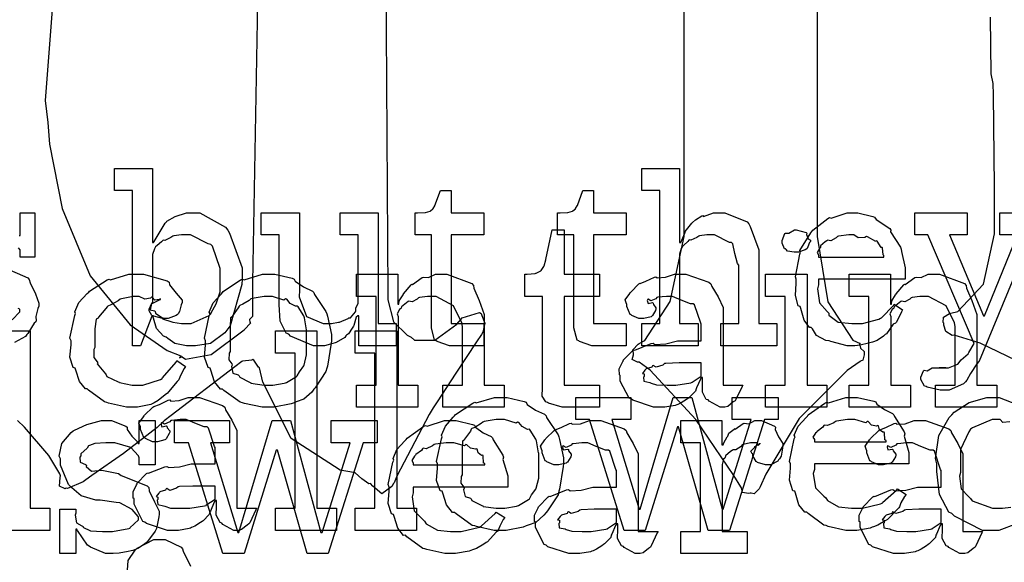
# Model space of a CAD drawing. Extents: x 0 to 8.5, y 0 to 11.
# Tile 373 of 379: x 6.167 to 6.784, y 9.238 to 9.578. Entities that reach past the tile are written whole.
import ezdxf

# ---------------------------------------------------------------- set-up
doc = ezdxf.new("R2010")
doc.units = 0
doc.layers.get('0').update_dxf_attribs({"linetype": 'CONTINUOUS'})

msp = doc.modelspace()

# ---------------------------------------------------------------- linework, layer by layer
at = {"color": 0}
for points in [[(6.18815, 9.59261), (6.18311, 9.52729), (6.18479, 9.51346), (6.18576, 9.49989), (6.19368, 9.45953), (6.21121, 9.41732), (6.23633, 9.38667), (6.25956, 9.37061), (6.26812, 9.36719), (6.26785, 9.36697), (6.26719, 9.36594), (6.26888, 9.36686), (6.26899, 9.36675), (6.271, 9.36513), (6.28717, 9.36817), (6.30772, 9.38357), (6.31196, 9.38803), (6.31164, 9.38813), (6.31131, 9.39025), (6.31326, 9.39219), (6.31326, 9.39279), (6.31326, 9.39789), (6.31326, 9.4094), (6.31326, 9.41319), (6.31674, 9.61242)], [(6.3966, 9.6046), (6.39789, 9.40625), (6.39779, 9.4024), (6.40132, 9.38861), (6.41, 9.38015), (6.41243, 9.3789), (6.41465, 9.37711), (6.42731, 9.37717), (6.44108, 9.3871), (6.4439, 9.39019), (6.4445, 9.39106), (6.45529, 9.39453), (6.45628, 9.39388), (6.45687, 9.39264), (6.45871, 9.38775), (6.45736, 9.38222), (6.45649, 9.38064), (6.4535, 9.37603), (6.44054, 9.35633), (6.42871, 9.33843), (6.42632, 9.33464), (6.42372, 9.33051), (6.40343, 9.29183), (6.40181, 9.28776), (6.40136, 9.28733), (6.40028, 9.28532), (6.3941, 9.28082), (6.3884, 9.28569), (6.38704, 9.28733), (6.38596, 9.28717), (6.38162, 9.29015), (6.37744, 9.294), (6.37642, 9.29428), (6.368, 9.29562), (6.33735, 9.31543), (6.31944, 9.35069), (6.31739, 9.35981), (6.31689, 9.36014), (6.31381, 9.36458), (6.31326, 9.36501), (6.31261, 9.36453), (6.30681, 9.36404), (6.30632, 9.36372), (6.30632, 9.36372), (6.30203, 9.36046), (6.2621, 9.32997), (6.25771, 9.32661), (6.25325, 9.32243), (6.23215, 9.30599), (6.2124, 9.29232), (6.20865, 9.2895), (6.20682, 9.28842), (6.19706, 9.28418), (6.19629, 9.28429), (6.19553, 9.28396), (6.19206, 9.28554), (6.19243, 9.29096), (6.1926, 9.2921), (6.19222, 9.29335), (6.18528, 9.3049), (6.17014, 9.3226), (6.16569, 9.32682)], [(6.66694, 9.60194), (6.66694, 9.55496), (6.66694, 9.53928), (6.66694, 9.51839), (6.66694, 9.4714), (6.66694, 9.45574), (6.66694, 9.44211), (6.67361, 9.40121), (6.68935, 9.37706), (6.69385, 9.375), (6.69353, 9.37472), (6.69417, 9.37207), (6.69646, 9.3699), (6.69646, 9.36914), (6.69635, 9.368), (6.69553, 9.36458), (6.69422, 9.36399), (6.69385, 9.36372), (6.68576, 9.35812), (6.6556, 9.32796), (6.63476, 9.29312), (6.63135, 9.28515), (6.63053, 9.28396), (6.62744, 9.28076), (6.6256, 9.28119), (6.62506, 9.28125), (6.62397, 9.28097), (6.62022, 9.28168), (6.61963, 9.28461), (6.61919, 9.28515), (6.61475, 9.29232), (6.59088, 9.32747), (6.56222, 9.35829), (6.55539, 9.36328), (6.55436, 9.36322), (6.55106, 9.3649), (6.55192, 9.36794), (6.55192, 9.36893), (6.55192, 9.36893), (6.55149, 9.37104), (6.55479, 9.37468), (6.55539, 9.375), (6.55897, 9.37696), (6.57487, 9.40132), (6.58361, 9.44217), (6.58361, 9.45574), (6.58361, 9.53646), (6.58361, 9.55664), (6.58361, 9.60206)], [(6.83735, 9.34239), (6.76926, 9.37517), (6.75288, 9.38021), (6.75168, 9.38004), (6.74767, 9.3826), (6.74636, 9.3865), (6.74636, 9.38781), (6.74588, 9.38813), (6.74615, 9.39144), (6.74994, 9.39382), (6.75071, 9.3941), (6.75526, 9.39501), (6.77132, 9.41228), (6.7781, 9.44379), (6.77806, 9.45182), (6.77806, 9.47336), (6.7775, 9.53082), (6.7774, 9.53797), (6.77615, 9.54411), (6.77556, 9.57949)], [(6.16683, 9.44265), (6.16749, 9.44265), (6.16749, 9.45697), (6.1766, 9.45697), (6.1766, 9.42919), (6.16749, 9.42919), (6.16749, 9.43375), (6.16639, 9.43494)], [(6.80138, 9.44308), (6.76861, 9.36387), (6.76699, 9.36225), (6.76318, 9.35628), (6.76079, 9.35194), (6.75993, 9.35107), (6.75868, 9.34978), (6.74983, 9.34586), (6.7469, 9.34586), (6.7469, 9.34586), (6.74403, 9.34586), (6.736, 9.34771), (6.7354, 9.34804), (6.73432, 9.34819), (6.73193, 9.35249), (6.73193, 9.35389), (6.73193, 9.35389), (6.73372, 9.35796), (6.7341, 9.35824), (6.7341, 9.35824), (6.73589, 9.35786), (6.7391, 9.35975), (6.74018, 9.35975), (6.74018, 9.35975), (6.74425, 9.35975), (6.74561, 9.35975), (6.7461, 9.35975), (6.74756, 9.35975), (6.74756, 9.35975), (6.74724, 9.35975), (6.74647, 9.35975), (6.74625, 9.35975), (6.74556, 9.35975), (6.74393, 9.35975), (6.74343, 9.35975), (6.74442, 9.35975), (6.74658, 9.35975), (6.74735, 9.35975), (6.74929, 9.35975), (6.7545, 9.36176), (6.75515, 9.36214), (6.75515, 9.36214), (6.75717, 9.36475), (6.76156, 9.36849), (6.7621, 9.36931), (6.76535, 9.37494), (6.73628, 9.44308), (6.72825, 9.44308), (6.72825, 9.45697), (6.76101, 9.45697), (6.76101, 9.44308), (6.74994, 9.44308), (6.77121, 9.39231), (6.77186, 9.39231), (6.79249, 9.44308), (6.78142, 9.44308), (6.78142, 9.45697), (6.8094, 9.45697)], [(6.15739, 9.42264), (6.17215, 9.41613), (6.17312, 9.4151), (6.17372, 9.41297), (6.17703, 9.40619), (6.17919, 9.40033), (6.17919, 9.39839), (6.17844, 9.39697), (6.17731, 9.39199), (6.17751, 9.38932), (6.17725, 9.38861), (6.17617, 9.38781), (6.17219, 9.38118), (6.1716, 9.38058), (6.17074, 9.3795), (6.16379, 9.37571)], [(6.16243, 9.38992), (6.16726, 9.39481), (6.16726, 9.39643), (6.16618, 9.39692)], [(6.14757, 9.38286), (6.17361, 9.38286), (6.17361, 9.27175), (6.18599, 9.27175), (6.18599, 9.25786), (6.15994, 9.25786)], [(6.79199, 9.26193), (6.78076, 9.25786), (6.77707, 9.25786), (6.77707, 9.25786), (6.77067, 9.25786), (6.7531, 9.26676), (6.75146, 9.2685), (6.74951, 9.26942), (6.74376, 9.28039), (6.74192, 9.29476), (6.74192, 9.29953), (6.74121, 9.3029), (6.74322, 9.31733), (6.74983, 9.32861), (6.75146, 9.33035), (6.75276, 9.33192), (6.76221, 9.33811), (6.77333, 9.34119), (6.77707, 9.34119), (6.78114, 9.34119), (6.79232, 9.33669)], [(6.78782, 9.32585), (6.78336, 9.32547), (6.78174, 9.32731), (6.78119, 9.32731), (6.77669, 9.32731), (6.76426, 9.32226), (6.76318, 9.32124), (6.76199, 9.31961), (6.75689, 9.30865), (6.75689, 9.30496), (6.75689, 9.29411), (6.75613, 9.29183), (6.75726, 9.28386), (6.7621, 9.27886), (6.76318, 9.27783), (6.76411, 9.27632), (6.77692, 9.27175), (6.78119, 9.27175), (6.78119, 9.27175), (6.78315, 9.27175), (6.78836, 9.27251)], [(6.2346, 9.23292), (6.23503, 9.23899), (6.23942, 9.24544), (6.24024, 9.24642), (6.24078, 9.24675), (6.25125, 9.25228), (6.25478, 9.25228), (6.25836, 9.25228), (6.26824, 9.2474), (6.2691, 9.24642), (6.26953, 9.24479), (6.27408, 9.23546)]]:
    msp.add_lwpolyline(points, dxfattribs=at)
for points in [[(6.27414, 9.37364), (6.27171, 9.37364), (6.26443, 9.375), (6.25993, 9.37819), (6.25896, 9.37907), (6.25726, 9.37956), (6.25282, 9.38439), (6.25092, 9.39085), (6.25049, 9.39208), (6.24983, 9.39208), (6.24289, 9.37364), (6.2379, 9.37364), (6.2379, 9.47086), (6.22661, 9.47086), (6.22661, 9.48475), (6.25028, 9.48475), (6.25028, 9.43832), (6.25092, 9.43832), (6.25131, 9.43886), (6.25819, 9.45047), (6.25917, 9.45133), (6.25939, 9.45161), (6.2646, 9.45454), (6.27175, 9.45697), (6.27414, 9.45697), (6.28, 9.45697), (6.29611, 9.44797), (6.29758, 9.44612), (6.29861, 9.44412), (6.30647, 9.42253), (6.30647, 9.41531), (6.30643, 9.41194), (6.29904, 9.38613), (6.29758, 9.38428), (6.29568, 9.38162), (6.28668, 9.375), (6.27724, 9.37364), (6.27414, 9.37364)], [(6.55713, 9.38753), (6.56842, 9.38753), (6.56842, 9.47086), (6.55713, 9.47086), (6.55713, 9.48475), (6.58078, 9.48475), (6.58078, 9.43832), (6.58143, 9.43832), (6.58143, 9.43832), (6.58393, 9.44407), (6.58425, 9.44461), (6.58415, 9.4451), (6.58832, 9.45047), (6.58882, 9.4509), (6.58882, 9.4509), (6.59065, 9.45242), (6.59467, 9.45503), (6.59532, 9.45524), (6.59576, 9.45458), (6.60194, 9.45697), (6.604, 9.45697), (6.60906, 9.45697), (6.62315, 9.45122), (6.62418, 9.45003), (6.62494, 9.44829), (6.63049, 9.43381), (6.63049, 9.42899), (6.63049, 9.38753), (6.64176, 9.38753), (6.64176, 9.37364), (6.60661, 9.37364), (6.60661, 9.38753), (6.61789, 9.38753), (6.61789, 9.42421), (6.61697, 9.42507), (6.6154, 9.43143), (6.6141, 9.43756), (6.61333, 9.43832), (6.61208, 9.43837), (6.6026, 9.44308), (6.59944, 9.44308), (6.59776, 9.44308), (6.59326, 9.44239), (6.59272, 9.44222), (6.59164, 9.44146), (6.58789, 9.43967), (6.58681, 9.44), (6.58664, 9.43983), (6.58589, 9.43896), (6.58333, 9.43658), (6.58247, 9.43582), (6.58231, 9.43549), (6.58182, 9.43457), (6.58078, 9.43104), (6.58078, 9.42985), (6.58078, 9.38753), (6.59229, 9.38753), (6.59229, 9.37364), (6.55713, 9.37364), (6.55713, 9.38753)], [(6.43929, 9.37364), (6.43653, 9.37364), (6.42871, 9.37619), (6.42822, 9.37668), (6.42719, 9.37701), (6.42518, 9.38493), (6.42518, 9.38753), (6.42518, 9.44308), (6.41499, 9.44308), (6.41499, 9.45697), (6.4165, 9.45697), (6.4165, 9.45697), (6.42117, 9.45719), (6.4215, 9.45719), (6.4215, 9.45719), (6.42432, 9.45801), (6.42453, 9.45806), (6.42453, 9.45811), (6.42617, 9.45947), (6.42626, 9.45958), (6.42626, 9.45958), (6.42725, 9.46137), (6.42736, 9.46153), (6.43083, 9.47086), (6.43756, 9.47086), (6.43756, 9.45697), (6.45796, 9.45697), (6.45796, 9.44308), (6.43756, 9.44308), (6.43756, 9.38753), (6.45796, 9.38753), (6.45796, 9.37364), (6.45708, 9.37364), (6.45514, 9.37364), (6.45449, 9.37364), (6.45335, 9.37364), (6.45074, 9.37364), (6.44993, 9.37364), (6.44862, 9.37364), (6.44569, 9.37364), (6.44472, 9.37364), (6.44336, 9.37364), (6.44026, 9.37364), (6.43929, 9.37364)], [(6.5286, 9.37364), (6.52582, 9.37364), (6.51801, 9.37619), (6.51753, 9.37668), (6.5165, 9.37701), (6.51449, 9.38493), (6.51449, 9.38753), (6.51449, 9.44308), (6.50429, 9.44308), (6.50429, 9.45697), (6.50581, 9.45697), (6.50581, 9.45697), (6.51047, 9.45719), (6.51079, 9.45719), (6.51079, 9.45719), (6.51361, 9.45801), (6.51383, 9.45806), (6.51383, 9.45811), (6.51546, 9.45947), (6.51557, 9.45958), (6.51557, 9.45958), (6.51654, 9.46137), (6.51665, 9.46153), (6.52013, 9.47086), (6.52686, 9.47086), (6.52686, 9.45697), (6.54725, 9.45697), (6.54725, 9.44308), (6.52686, 9.44308), (6.52686, 9.38753), (6.54725, 9.38753), (6.54725, 9.37364), (6.54639, 9.37364), (6.54443, 9.37364), (6.54378, 9.37364), (6.54264, 9.37364), (6.54004, 9.37364), (6.53922, 9.37364), (6.53792, 9.37364), (6.535, 9.37364), (6.53401, 9.37364), (6.53267, 9.37364), (6.52957, 9.37364), (6.5286, 9.37364)], [(6.3565, 9.37364), (6.35135, 9.37364), (6.33692, 9.37961), (6.33589, 9.38081), (6.33421, 9.38146), (6.33029, 9.38911), (6.32981, 9.39953), (6.32981, 9.40294), (6.32981, 9.44308), (6.31853, 9.44308), (6.31853, 9.45697), (6.34239, 9.45697), (6.34239, 9.40836), (6.34233, 9.40435), (6.3469, 9.39188), (6.35732, 9.38753), (6.36083, 9.38753), (6.36253, 9.38753), (6.36703, 9.38829), (6.36757, 9.3884), (6.36757, 9.3884), (6.37299, 9.39074), (6.37343, 9.391), (6.37451, 9.391), (6.3775, 9.39492), (6.37776, 9.39535), (6.37776, 9.39535), (6.37788, 9.39719), (6.37929, 9.40039), (6.37929, 9.40142), (6.37929, 9.44308), (6.368, 9.44308), (6.368, 9.45697), (6.39187, 9.45697), (6.39187, 9.38753), (6.40315, 9.38753), (6.40315, 9.37364), (6.37972, 9.37364), (6.37972, 9.39231), (6.37907, 9.39231), (6.3781, 9.39144), (6.37657, 9.38639), (6.37625, 9.38579), (6.37554, 9.3846), (6.37321, 9.38112), (6.37185, 9.38015), (6.37147, 9.37972), (6.37082, 9.37879), (6.3654, 9.37571), (6.36475, 9.37537), (6.36333, 9.37494), (6.35818, 9.37364), (6.3565, 9.37364)], [(6.68951, 9.37364), (6.68576, 9.37364), (6.67562, 9.37619), (6.67453, 9.37668), (6.67247, 9.3769), (6.66661, 9.37993), (6.66401, 9.38428), (6.66325, 9.38514), (6.66228, 9.3851), (6.6589, 9.38971), (6.65668, 9.39692), (6.65631, 9.39817), (6.65511, 9.3986), (6.65332, 9.40506), (6.65392, 9.41276), (6.65392, 9.41531), (6.65332, 9.41689), (6.65608, 9.43099), (6.65653, 9.43224), (6.65614, 9.43326), (6.66292, 9.44439), (6.66368, 9.44526), (6.66422, 9.44601), (6.67367, 9.45344), (6.67475, 9.45394), (6.67583, 9.45356), (6.68576, 9.45697), (6.68907, 9.45697), (6.69254, 9.45697), (6.70193, 9.45464), (6.70296, 9.45415), (6.70394, 9.45281), (6.71246, 9.447), (6.71317, 9.44612), (6.713, 9.44504), (6.71929, 9.43539), (6.71967, 9.43419), (6.71978, 9.43261), (6.72206, 9.42242), (6.72206, 9.419), (6.72206, 9.41531), (6.66781, 9.41531), (6.66781, 9.41183), (6.66721, 9.40918), (6.66851, 9.40044), (6.67324, 9.39512), (6.67432, 9.39404), (6.67426, 9.39268), (6.68018, 9.38835), (6.68881, 9.38753), (6.69168, 9.38753), (6.69542, 9.38753), (6.70568, 9.39025), (6.70665, 9.39079), (6.70725, 9.39111), (6.71479, 9.39882), (6.71533, 9.39968), (6.72054, 9.39621), (6.71994, 9.39481), (6.71664, 9.38846), (6.71619, 9.38775), (6.71463, 9.38704), (6.71035, 9.38112), (6.70969, 9.38058), (6.70856, 9.37961), (6.70469, 9.37696), (6.70167, 9.37592), (6.70079, 9.3756), (6.69906, 9.37517), (6.6939, 9.37392), (6.6906, 9.37364), (6.68951, 9.37364)], [(6.27046, 9.38753), (6.27458, 9.38753), (6.28597, 9.39264), (6.28694, 9.39361), (6.28717, 9.39415), (6.29021, 9.39996), (6.29281, 9.40744), (6.29281, 9.40989), (6.29281, 9.42074), (6.29275, 9.42199), (6.28792, 9.43604), (6.28694, 9.43701), (6.28521, 9.43739), (6.27414, 9.44308), (6.27046, 9.44308), (6.26861, 9.44308), (6.26367, 9.44239), (6.26307, 9.44222), (6.26193, 9.4414), (6.25814, 9.43951), (6.257, 9.43978), (6.25678, 9.43961), (6.25603, 9.43875), (6.25336, 9.43636), (6.25222, 9.4356), (6.25201, 9.43528), (6.25157, 9.4344), (6.25028, 9.43083), (6.25028, 9.42964), (6.25028, 9.40099), (6.24962, 9.40007), (6.24897, 9.39621), (6.25168, 9.39556), (6.25201, 9.39512), (6.25217, 9.3941), (6.25629, 9.39133), (6.25678, 9.391), (6.25672, 9.39051), (6.26247, 9.38857), (6.26307, 9.3884), (6.26307, 9.3884), (6.26861, 9.38753), (6.27046, 9.38753)], [(6.51014, 9.33507), (6.50711, 9.33507), (6.49854, 9.33763), (6.49799, 9.33811), (6.49696, 9.33837), (6.49457, 9.34207), (6.49474, 9.34728), (6.49474, 9.34896), (6.49474, 9.40451), (6.48367, 9.40451), (6.48367, 9.4184), (6.48519, 9.4184), (6.48519, 9.4184), (6.49029, 9.41894), (6.49061, 9.41906), (6.49094, 9.41911), (6.49387, 9.42062), (6.49408, 9.42079), (6.49408, 9.42079), (6.49571, 9.42333), (6.49582, 9.42361), (6.49582, 9.42361), (6.49681, 9.42736), (6.4969, 9.42774), (6.50082, 9.44618), (6.5084, 9.44618), (6.5084, 9.4184), (6.53054, 9.4184), (6.53054, 9.40451), (6.5084, 9.40451), (6.5084, 9.34896), (6.53054, 9.34896), (6.53054, 9.33507), (6.52957, 9.33507), (6.52735, 9.33507), (6.52664, 9.33507), (6.52539, 9.33507), (6.52257, 9.33507), (6.52165, 9.33507), (6.52024, 9.33507), (6.51704, 9.33507), (6.516, 9.33507), (6.51454, 9.33507), (6.51124, 9.33507), (6.51014, 9.33507)], [(6.65392, 9.43229), (6.6525, 9.43229), (6.64833, 9.43278), (6.64751, 9.43397), (6.64719, 9.43425), (6.64643, 9.4344), (6.64501, 9.43787), (6.64501, 9.43901), (6.64501, 9.43946), (6.64501, 9.43946), (6.64681, 9.4439), (6.64719, 9.44422), (6.64719, 9.44422), (6.64914, 9.44422), (6.65272, 9.44618), (6.65392, 9.44618), (6.65392, 9.44618), (6.66004, 9.44456), (6.66043, 9.44422), (6.66032, 9.44336), (6.6614, 9.44054), (6.66282, 9.43972), (6.66282, 9.43946), (6.66282, 9.43901), (6.66228, 9.43826), (6.66108, 9.4356), (6.66064, 9.43446), (6.66043, 9.43425), (6.6595, 9.43375), (6.65528, 9.43229), (6.65392, 9.43229)], [(6.66781, 9.42919), (6.70882, 9.42919), (6.70882, 9.43007), (6.70828, 9.4305), (6.7079, 9.4349), (6.70774, 9.43528), (6.70708, 9.43517), (6.70449, 9.43913), (6.70404, 9.4394), (6.70367, 9.43901), (6.69857, 9.44189), (6.69797, 9.442), (6.69694, 9.44135), (6.69271, 9.44125), (6.68994, 9.44308), (6.68907, 9.44308), (6.68674, 9.44308), (6.68039, 9.44222), (6.67974, 9.442), (6.67893, 9.44114), (6.67546, 9.43935), (6.67344, 9.43967), (6.67301, 9.4394), (6.67204, 9.43864), (6.66917, 9.43625), (6.66917, 9.43549), (6.66911, 9.43528), (6.6684, 9.43463), (6.66704, 9.43201), (6.66781, 9.43056), (6.66781, 9.43007), (6.66781, 9.42919)], [(6.23833, 9.33507), (6.23415, 9.33507), (6.22282, 9.33763), (6.22163, 9.33811), (6.22021, 9.33837), (6.21029, 9.34571), (6.20947, 9.34657), (6.20828, 9.34651), (6.20454, 9.35113), (6.20231, 9.35835), (6.20188, 9.3596), (6.20063, 9.35997), (6.19862, 9.36649), (6.19928, 9.37418), (6.19928, 9.37674), (6.19862, 9.37836), (6.20161, 9.39264), (6.2021, 9.39388), (6.20167, 9.39492), (6.20421, 9.40072), (6.20942, 9.40625), (6.21035, 9.40712), (6.21083, 9.40782), (6.2219, 9.41493), (6.22314, 9.41536), (6.22407, 9.41499), (6.23557, 9.4184), (6.23942, 9.4184), (6.24479, 9.4184), (6.2596, 9.41428), (6.2609, 9.41342), (6.26107, 9.41183), (6.26519, 9.40662), (6.26893, 9.40213), (6.26893, 9.40061), (6.26839, 9.39931), (6.26719, 9.39512), (6.2665, 9.39361), (6.26611, 9.39324), (6.26519, 9.39258), (6.26014, 9.39063), (6.25851, 9.39063), (6.25657, 9.39063), (6.25114, 9.39208), (6.25071, 9.39236), (6.25, 9.39253), (6.24832, 9.39551), (6.24832, 9.39649), (6.24832, 9.39649), (6.24972, 9.39996), (6.25006, 9.40018), (6.25006, 9.40018), (6.25472, 9.40246), (6.25526, 9.40256), (6.25526, 9.403), (6.25467, 9.4025), (6.25174, 9.40207), (6.25017, 9.40403), (6.24962, 9.40408), (6.24908, 9.40338), (6.2455, 9.40272), (6.24208, 9.40451), (6.24094, 9.40451), (6.23822, 9.40451), (6.2309, 9.4031), (6.23008, 9.40278), (6.22874, 9.40175), (6.22428, 9.39919), (6.22233, 9.39844), (6.22185, 9.398), (6.22103, 9.39692), (6.21653, 9.39154), (6.21619, 9.39085), (6.21496, 9.39019), (6.21425, 9.38417), (6.21425, 9.38217), (6.21425, 9.37261), (6.21365, 9.37125), (6.21354, 9.36626), (6.21565, 9.36361), (6.21599, 9.36285), (6.21556, 9.36236), (6.22081, 9.35601), (6.2214, 9.35547), (6.22179, 9.35444), (6.22885, 9.35101), (6.22965, 9.35069), (6.22965, 9.35064), (6.23763, 9.34896), (6.24029, 9.34896), (6.24431, 9.34896), (6.25537, 9.35243), (6.25635, 9.35308), (6.25657, 9.35346), (6.26508, 9.36322), (6.26568, 9.36436), (6.27111, 9.36068), (6.27024, 9.35932), (6.26796, 9.35493), (6.26714, 9.35281), (6.26676, 9.35221), (6.26579, 9.35129), (6.26047, 9.34467), (6.25982, 9.34397), (6.25836, 9.34283), (6.2539, 9.33931), (6.25136, 9.33789), (6.25049, 9.33746), (6.24929, 9.33686), (6.24104, 9.33507), (6.23833, 9.33507)], [(6.32308, 9.33507), (6.31901, 9.33507), (6.308, 9.33746), (6.30681, 9.33789), (6.30528, 9.33817), (6.29508, 9.34549), (6.29422, 9.34636), (6.29292, 9.34636), (6.28917, 9.35107), (6.28683, 9.35835), (6.2864, 9.3596), (6.28515, 9.35997), (6.28293, 9.36638), (6.28358, 9.37418), (6.28358, 9.37674), (6.28293, 9.37831), (6.28592, 9.39242), (6.2864, 9.39367), (6.28597, 9.39475), (6.28842, 9.4005), (6.29335, 9.40603), (6.29422, 9.4069), (6.29471, 9.40767), (6.30556, 9.41493), (6.30681, 9.41536), (6.30778, 9.41499), (6.31922, 9.4184), (6.32308, 9.4184), (6.3271, 9.4184), (6.33789, 9.4159), (6.33914, 9.41536), (6.33974, 9.41401), (6.34494, 9.41049), (6.35064, 9.40788), (6.35151, 9.4069), (6.35183, 9.40582), (6.35906, 9.39497), (6.35954, 9.39367), (6.36003, 9.39214), (6.36257, 9.38058), (6.36257, 9.37674), (6.36231, 9.37517), (6.36003, 9.36089), (6.35954, 9.3596), (6.35906, 9.35747), (6.35238, 9.34733), (6.35151, 9.34636), (6.35021, 9.34462), (6.34511, 9.34011), (6.34033, 9.33843), (6.33914, 9.33789), (6.33724, 9.33718), (6.32661, 9.33507), (6.32308, 9.33507)], [(6.37825, 9.34896), (6.39063, 9.34896), (6.39063, 9.40451), (6.37825, 9.40451), (6.37825, 9.4184), (6.40408, 9.4184), (6.40408, 9.39974), (6.40474, 9.39974), (6.40474, 9.39974), (6.405, 9.40169), (6.40739, 9.40549), (6.40776, 9.40603), (6.40767, 9.40608), (6.41243, 9.41168), (6.41297, 9.41211), (6.41336, 9.41194), (6.41943, 9.41639), (6.42014, 9.41667), (6.42014, 9.41667), (6.42339, 9.41644), (6.42779, 9.4184), (6.42925, 9.4184), (6.43485, 9.4184), (6.45047, 9.41265), (6.45161, 9.41146), (6.45171, 9.40972), (6.45514, 9.40186), (6.45833, 9.39328), (6.45833, 9.3904), (6.45833, 9.34896), (6.47071, 9.34896), (6.47071, 9.33507), (6.43229, 9.33507), (6.43229, 9.34896), (6.44467, 9.34896), (6.44467, 9.38564), (6.44422, 9.38807), (6.43896, 9.39871), (6.42806, 9.40451), (6.42449, 9.40451), (6.42264, 9.40451), (6.41769, 9.40381), (6.4171, 9.40365), (6.41635, 9.40278), (6.41303, 9.4011), (6.41103, 9.40153), (6.4106, 9.40126), (6.4095, 9.4005), (6.40642, 9.398), (6.40614, 9.39719), (6.40603, 9.39692), (6.40528, 9.39626), (6.40369, 9.39356), (6.40429, 9.39188), (6.40429, 9.39128), (6.40429, 9.34896), (6.41667, 9.34896), (6.41667, 9.33507), (6.37825, 9.33507), (6.37825, 9.34896)], [(6.56917, 9.33507), (6.56446, 9.33507), (6.55143, 9.33942), (6.55029, 9.34028), (6.54904, 9.34076), (6.54357, 9.35151), (6.54357, 9.35504), (6.54303, 9.35531), (6.54297, 9.35921), (6.54519, 9.36372), (6.54551, 9.36436), (6.54542, 9.36447), (6.55149, 9.37067), (6.55225, 9.3711), (6.55274, 9.37088), (6.56293, 9.375), (6.56418, 9.37522), (6.56532, 9.37446), (6.57215, 9.37483), (6.57949, 9.37674), (6.58197, 9.37674), (6.59435, 9.37674), (6.59435, 9.38715), (6.59403, 9.38769), (6.59017, 9.39925), (6.58936, 9.39996), (6.58751, 9.39996), (6.58171, 9.40224), (6.57633, 9.40451), (6.5746, 9.40451), (6.5726, 9.40451), (6.56717, 9.40397), (6.56657, 9.40386), (6.56592, 9.4031), (6.56278, 9.40169), (6.56104, 9.40272), (6.56071, 9.40256), (6.56071, 9.40235), (6.56044, 9.40201), (6.56099, 9.40007), (6.56386, 9.40061), (6.56418, 9.40039), (6.56435, 9.39947), (6.56592, 9.3974), (6.56592, 9.39671), (6.56565, 9.39572), (6.56375, 9.39247), (6.56332, 9.39214), (6.56288, 9.39176), (6.55832, 9.39063), (6.55681, 9.39063), (6.55518, 9.39063), (6.55072, 9.39264), (6.55029, 9.39301), (6.54975, 9.39324), (6.54769, 9.39828), (6.54769, 9.39996), (6.54753, 9.39996), (6.54665, 9.4024), (6.54949, 9.40636), (6.54986, 9.4069), (6.55013, 9.40728), (6.55528, 9.41233), (6.55593, 9.41276), (6.55593, 9.41271), (6.55963, 9.41407), (6.56494, 9.41667), (6.56592, 9.41689), (6.56663, 9.41613), (6.57183, 9.4165), (6.57747, 9.4184), (6.57937, 9.4184), (6.58464, 9.4184), (6.59912, 9.41336), (6.60042, 9.41233), (6.60086, 9.41069), (6.60487, 9.40419), (6.60801, 9.39763), (6.60801, 9.3954), (6.60801, 9.34896), (6.62039, 9.34896), (6.61996, 9.34804), (6.6161, 9.3399), (6.61561, 9.33919), (6.61442, 9.33837), (6.611, 9.33561), (6.60921, 9.33507), (6.60867, 9.33507), (6.60618, 9.33507), (6.59924, 9.33886), (6.59868, 9.33963), (6.5975, 9.34), (6.59506, 9.34462), (6.59521, 9.35032), (6.59521, 9.35221), (6.59521, 9.35374), (6.59435, 9.35374), (6.59381, 9.35275), (6.59142, 9.34717), (6.5911, 9.34657), (6.59076, 9.34511), (6.58681, 9.34115), (6.58632, 9.34071), (6.58518, 9.34), (6.58176, 9.33778), (6.57964, 9.33686), (6.57894, 9.33658), (6.57807, 9.33621), (6.5714, 9.33507), (6.56917, 9.33507)], [(6.6346, 9.34896), (6.64697, 9.34896), (6.64697, 9.40451), (6.6346, 9.40451), (6.6346, 9.4184), (6.66064, 9.4184), (6.66064, 9.34896), (6.67301, 9.34896), (6.67301, 9.33507), (6.6346, 9.33507), (6.6346, 9.34896)], [(6.68707, 9.34896), (6.69943, 9.34896), (6.69943, 9.40451), (6.68707, 9.40451), (6.68707, 9.4184), (6.71289, 9.4184), (6.71289, 9.39974), (6.71354, 9.39974), (6.71354, 9.39974), (6.71382, 9.40169), (6.71619, 9.40549), (6.71658, 9.40603), (6.71647, 9.40608), (6.72125, 9.41168), (6.72179, 9.41211), (6.72217, 9.41194), (6.72825, 9.41639), (6.72894, 9.41667), (6.72894, 9.41667), (6.73221, 9.41644), (6.7366, 9.4184), (6.73807, 9.4184), (6.74365, 9.4184), (6.75928, 9.41265), (6.76042, 9.41146), (6.76053, 9.40972), (6.76394, 9.40186), (6.76714, 9.39328), (6.76714, 9.3904), (6.76714, 9.34896), (6.77951, 9.34896), (6.77951, 9.33507), (6.7411, 9.33507), (6.7411, 9.34896), (6.75347, 9.34896), (6.75347, 9.38564), (6.75304, 9.38807), (6.74778, 9.39871), (6.73687, 9.40451), (6.73329, 9.40451), (6.73144, 9.40451), (6.72651, 9.40381), (6.72592, 9.40365), (6.72515, 9.40278), (6.72185, 9.4011), (6.71983, 9.40153), (6.7194, 9.40126), (6.71832, 9.4005), (6.71522, 9.398), (6.71496, 9.39719), (6.71485, 9.39692), (6.71408, 9.39626), (6.71251, 9.39356), (6.71311, 9.39188), (6.71311, 9.39128), (6.71311, 9.34896), (6.72547, 9.34896), (6.72547, 9.33507), (6.68707, 9.33507), (6.68707, 9.34896)], [(6.32308, 9.34896), (6.32574, 9.34896), (6.33296, 9.35026), (6.33371, 9.35047), (6.33425, 9.35064), (6.3406, 9.35439), (6.3411, 9.35482), (6.3411, 9.35482), (6.34244, 9.35732), (6.34521, 9.36094), (6.34543, 9.36154), (6.34543, 9.36154), (6.34694, 9.36789), (6.34694, 9.37001), (6.34694, 9.38346), (6.34679, 9.38368), (6.34565, 9.39111), (6.34543, 9.39171), (6.34521, 9.39231), (6.34158, 9.398), (6.3411, 9.39844), (6.34, 9.39833), (6.33658, 9.40013), (6.33447, 9.40278), (6.33371, 9.403), (6.33274, 9.40224), (6.32547, 9.40451), (6.32308, 9.40451), (6.32032, 9.40451), (6.31278, 9.40326), (6.31201, 9.403), (6.31087, 9.40201), (6.30692, 9.39958), (6.30501, 9.39887), (6.30464, 9.39844), (6.3041, 9.39735), (6.30051, 9.39236), (6.30029, 9.39171), (6.29921, 9.391), (6.29899, 9.38536), (6.29899, 9.38346), (6.29899, 9.37001), (6.29839, 9.36893), (6.29818, 9.36475), (6.30007, 9.36219), (6.30029, 9.36154), (6.29986, 9.36051), (6.30078, 9.35644), (6.30414, 9.35536), (6.30464, 9.35482), (6.30507, 9.35389), (6.31125, 9.35075), (6.31201, 9.35047), (6.31207, 9.3501), (6.32032, 9.34896), (6.32308, 9.34896)], [(6.32736, 9.27175), (6.33974, 9.27175), (6.33974, 9.36897), (6.32736, 9.36897), (6.32736, 9.38286), (6.3534, 9.38286), (6.3534, 9.27175), (6.36578, 9.27175), (6.36578, 9.25786), (6.32736, 9.25786), (6.32736, 9.27175)], [(6.37739, 9.27175), (6.38976, 9.27175), (6.38976, 9.36897), (6.37739, 9.36897), (6.37739, 9.38286), (6.40343, 9.38286), (6.40343, 9.27175), (6.41581, 9.27175), (6.41581, 9.25786), (6.37739, 9.25786), (6.37739, 9.27175)], [(6.57503, 9.34896), (6.57844, 9.34896), (6.58772, 9.35042), (6.58871, 9.35069), (6.58865, 9.35086), (6.59435, 9.35465), (6.59435, 9.3559), (6.59435, 9.36285), (6.5835, 9.36285), (6.58046, 9.36285), (6.57215, 9.36253), (6.57135, 9.36242), (6.57026, 9.36154), (6.56597, 9.36019), (6.56418, 9.36128), (6.56375, 9.36111), (6.56337, 9.36029), (6.55985, 9.35915), (6.55963, 9.35894), (6.55903, 9.35835), (6.55746, 9.35628), (6.55854, 9.35601), (6.55854, 9.3559), (6.55854, 9.35439), (6.55817, 9.35394), (6.55843, 9.35135), (6.56212, 9.35053), (6.56288, 9.35026), (6.56288, 9.35026), (6.56635, 9.34913), (6.57286, 9.34896), (6.57503, 9.34896)], [(6.26438, 9.25786), (6.25965, 9.25786), (6.24664, 9.26221), (6.2455, 9.26307), (6.24425, 9.26357), (6.23876, 9.27431), (6.23876, 9.27783), (6.23822, 9.2781), (6.23817, 9.28201), (6.2404, 9.28651), (6.24072, 9.28717), (6.24061, 9.28728), (6.24669, 9.29346), (6.24744, 9.29389), (6.24794, 9.29368), (6.25814, 9.29779), (6.25939, 9.29801), (6.26053, 9.29725), (6.26736, 9.29764), (6.27468, 9.29953), (6.27718, 9.29953), (6.28956, 9.29953), (6.28956, 9.30994), (6.28922, 9.31049), (6.28538, 9.32206), (6.28456, 9.32275), (6.28271, 9.32275), (6.27692, 9.32503), (6.27154, 9.32731), (6.26981, 9.32731), (6.26779, 9.32731), (6.26237, 9.32676), (6.26178, 9.32667), (6.26112, 9.3259), (6.25797, 9.32449), (6.25624, 9.32553), (6.25592, 9.32536), (6.25592, 9.32514), (6.25564, 9.32482), (6.25618, 9.32286), (6.25906, 9.3234), (6.25939, 9.32319), (6.25956, 9.32226), (6.26112, 9.32021), (6.26112, 9.3195), (6.26085, 9.31853), (6.25896, 9.31526), (6.25851, 9.31494), (6.25808, 9.31456), (6.25353, 9.31342), (6.25201, 9.31342), (6.25038, 9.31342), (6.24593, 9.31543), (6.2455, 9.31581), (6.24496, 9.31603), (6.24289, 9.32107), (6.24289, 9.32275), (6.24274, 9.32275), (6.24186, 9.32519), (6.24468, 9.32915), (6.24507, 9.32969), (6.24533, 9.33008), (6.25049, 9.33513), (6.25114, 9.33556), (6.25114, 9.3355), (6.25483, 9.33686), (6.26014, 9.33946), (6.26112, 9.33968), (6.26183, 9.33892), (6.26704, 9.33931), (6.27268, 9.34119), (6.27458, 9.34119), (6.27983, 9.34119), (6.29432, 9.33615), (6.29563, 9.33513), (6.29606, 9.3335), (6.30007, 9.32699), (6.30322, 9.32042), (6.30322, 9.31819), (6.30322, 9.27175), (6.3156, 9.27175), (6.31515, 9.27083), (6.31131, 9.26269), (6.31082, 9.26199), (6.30963, 9.26118), (6.30621, 9.2584), (6.30442, 9.25786), (6.30388, 9.25786), (6.30138, 9.25786), (6.29443, 9.26167), (6.29389, 9.26243), (6.29269, 9.26281), (6.29025, 9.26742), (6.29042, 9.27311), (6.29042, 9.27501), (6.29042, 9.27653), (6.28956, 9.27653), (6.28901, 9.27556), (6.28662, 9.26997), (6.28629, 9.26938), (6.28597, 9.2679), (6.28201, 9.26394), (6.28153, 9.26351), (6.28039, 9.26281), (6.27696, 9.26058), (6.27485, 9.25965), (6.27414, 9.25939), (6.27328, 9.259), (6.2666, 9.25786), (6.26438, 9.25786)], [(6.46858, 9.25786), (6.46451, 9.25786), (6.4535, 9.26025), (6.45231, 9.26069), (6.45079, 9.26096), (6.4406, 9.26828), (6.43972, 9.26915), (6.43842, 9.26915), (6.43468, 9.27387), (6.43235, 9.28114), (6.43192, 9.28239), (6.43067, 9.28276), (6.42844, 9.28917), (6.4291, 9.29699), (6.4291, 9.29953), (6.42844, 9.30111), (6.43143, 9.31521), (6.43192, 9.31646), (6.43147, 9.31754), (6.43392, 9.32329), (6.43886, 9.32883), (6.43972, 9.32969), (6.44021, 9.33046), (6.45107, 9.33772), (6.45231, 9.33817), (6.45329, 9.33778), (6.46474, 9.34119), (6.46858, 9.34119), (6.4726, 9.34119), (6.4834, 9.33871), (6.48465, 9.33817), (6.48525, 9.33681), (6.49046, 9.33328), (6.49615, 9.33068), (6.49701, 9.32969), (6.49735, 9.32861), (6.50456, 9.31776), (6.50504, 9.31646), (6.50553, 9.31494), (6.50808, 9.30339), (6.50808, 9.29953), (6.50782, 9.29796), (6.50553, 9.28369), (6.50504, 9.28239), (6.50456, 9.28028), (6.49789, 9.27012), (6.49701, 9.26915), (6.49571, 9.26742), (6.49061, 9.26292), (6.48583, 9.26124), (6.48465, 9.26069), (6.48275, 9.25999), (6.47211, 9.25786), (6.46858, 9.25786)], [(6.52431, 9.32731), (6.51563, 9.32731), (6.51563, 9.34119), (6.55013, 9.34119), (6.55013, 9.32731), (6.53819, 9.32731), (6.55533, 9.27111), (6.55599, 9.27111), (6.57682, 9.34119), (6.58832, 9.34119), (6.60742, 9.27111), (6.60807, 9.27111), (6.62565, 9.32731), (6.61372, 9.32731), (6.61372, 9.34119), (6.64258, 9.34119), (6.64258, 9.32731), (6.6339, 9.32731), (6.61199, 9.25786), (6.59874, 9.25786), (6.58008, 9.32275), (6.57943, 9.32275), (6.55925, 9.25786), (6.54601, 9.25786), (6.52431, 9.32731)], [(6.68913, 9.25786), (6.685, 9.25786), (6.67383, 9.26042), (6.67264, 9.2609), (6.67122, 9.26118), (6.66129, 9.2685), (6.66049, 9.26938), (6.65929, 9.26932), (6.65554, 9.27393), (6.65332, 9.28114), (6.65289, 9.28239), (6.65164, 9.28276), (6.64963, 9.28928), (6.65028, 9.29699), (6.65028, 9.29953), (6.64963, 9.30111), (6.65261, 9.31521), (6.6531, 9.31646), (6.65267, 9.31749), (6.65511, 9.32314), (6.66004, 9.32861), (6.66092, 9.32949), (6.6614, 9.33024), (6.67188, 9.33768), (6.67307, 9.33817), (6.67404, 9.33778), (6.68485, 9.34119), (6.68847, 9.34119), (6.69228, 9.34119), (6.70253, 9.33886), (6.70367, 9.33837), (6.70432, 9.33703), (6.70915, 9.33361), (6.71419, 9.33122), (6.71496, 9.33035), (6.71544, 9.32926), (6.72146, 9.31961), (6.7219, 9.31842), (6.72151, 9.31685), (6.7245, 9.30664), (6.7245, 9.30322), (6.7245, 9.29953), (6.66525, 9.29953), (6.66525, 9.29606), (6.66456, 9.29346), (6.6659, 9.28467), (6.67122, 9.27935), (6.67242, 9.27826), (6.67344, 9.27664), (6.68044, 9.27257), (6.68858, 9.27175), (6.69129, 9.27175), (6.69542, 9.27175), (6.70676, 9.27447), (6.70779, 9.27501), (6.70801, 9.27533), (6.71674, 9.28304), (6.71733, 9.2839), (6.72276, 9.28043), (6.72179, 9.27924), (6.71951, 9.27507), (6.71864, 9.27263), (6.71821, 9.27197), (6.71724, 9.27126), (6.71175, 9.26535), (6.71104, 9.26481), (6.70953, 9.26389), (6.70497, 9.26118), (6.70236, 9.26014), (6.7015, 9.25982), (6.70031, 9.25933), (6.69189, 9.25786), (6.68913, 9.25786)], [(6.22444, 9.24333), (6.22097, 9.24333), (6.21153, 9.24735), (6.21056, 9.2481), (6.20958, 9.24854), (6.20329, 9.25776), (6.20296, 9.25874), (6.20231, 9.25874), (6.20231, 9.24333), (6.19233, 9.24333), (6.19233, 9.27111), (6.20231, 9.27111), (6.20231, 9.26872), (6.20188, 9.26736), (6.20264, 9.26258), (6.20611, 9.26079), (6.20687, 9.26025), (6.20676, 9.25982), (6.21149, 9.2576), (6.21907, 9.25722), (6.22163, 9.25722), (6.22532, 9.25722), (6.23551, 9.25906), (6.23639, 9.25939), (6.23622, 9.2596), (6.2416, 9.26449), (6.2416, 9.26611), (6.24126, 9.2666), (6.23757, 9.27106), (6.22982, 9.27513), (6.22749, 9.27544), (6.2175, 9.27675), (6.21479, 9.27675), (6.20568, 9.27957), (6.19987, 9.28461), (6.19883, 9.28564), (6.1976, 9.28668), (6.19276, 9.29878), (6.19276, 9.30279), (6.19189, 9.30436), (6.19342, 9.31233), (6.19928, 9.31933), (6.20057, 9.32036), (6.2015, 9.32081), (6.2091, 9.32417), (6.21832, 9.32667), (6.2214, 9.32667), (6.22467, 9.32667), (6.23356, 9.32324), (6.23443, 9.32254), (6.23443, 9.32112), (6.23742, 9.31685), (6.24104, 9.31342), (6.24138, 9.31233), (6.24203, 9.31233), (6.24203, 9.32667), (6.25201, 9.32667), (6.25201, 9.29889), (6.24203, 9.29889), (6.24203, 9.30344), (6.24164, 9.30464), (6.23682, 9.3099), (6.22672, 9.31278), (6.22336, 9.31278), (6.22103, 9.31278), (6.21414, 9.31228), (6.21089, 9.31114), (6.21013, 9.31082), (6.20931, 9.30951), (6.20535, 9.30578), (6.20535, 9.30453), (6.20486, 9.30388), (6.20508, 9.30063), (6.20839, 9.2991), (6.20904, 9.29867), (6.20882, 9.29801), (6.21203, 9.29492), (6.21853, 9.29557), (6.21967, 9.29542), (6.229, 9.29346), (6.23068, 9.29232), (6.24701, 9.28581), (6.2481, 9.28478), (6.24832, 9.28267), (6.25168, 9.27587), (6.25461, 9.27001), (6.25461, 9.26807), (6.25435, 9.26633), (6.25276, 9.25906), (6.25244, 9.25831), (6.25206, 9.25749), (6.24724, 9.25087), (6.24658, 9.25028), (6.24528, 9.24924), (6.2411, 9.24647), (6.23796, 9.24539), (6.23703, 9.24507), (6.23514, 9.24468), (6.22949, 9.24354), (6.22569, 9.24333), (6.22444, 9.24333)], [(6.27285, 9.31278), (6.26417, 9.31278), (6.26417, 9.32667), (6.29867, 9.32667), (6.29867, 9.31278), (6.28674, 9.31278), (6.30388, 9.25657), (6.30453, 9.25657), (6.32536, 9.32667), (6.33686, 9.32667), (6.35596, 9.25657), (6.35661, 9.25657), (6.37418, 9.31278), (6.36225, 9.31278), (6.36225, 9.32667), (6.39111, 9.32667), (6.39111, 9.31278), (6.38243, 9.31278), (6.36051, 9.24333), (6.34728, 9.24333), (6.32861, 9.30821), (6.32796, 9.30821), (6.30778, 9.24333), (6.29454, 9.24333), (6.27285, 9.31278)], [(6.43761, 9.24333), (6.43349, 9.24333), (6.42231, 9.24588), (6.42111, 9.24636), (6.41971, 9.24664), (6.40978, 9.25396), (6.40896, 9.25483), (6.40776, 9.25478), (6.40403, 9.25939), (6.40181, 9.2666), (6.40136, 9.26785), (6.40012, 9.26824), (6.39811, 9.27474), (6.39876, 9.28244), (6.39876, 9.285), (6.39811, 9.28657), (6.4011, 9.30067), (6.40158, 9.30192), (6.40115, 9.30296), (6.4036, 9.3086), (6.40853, 9.31407), (6.4094, 9.31494), (6.40989, 9.31569), (6.42036, 9.32314), (6.42156, 9.32363), (6.42253, 9.32324), (6.43332, 9.32667), (6.43696, 9.32667), (6.44075, 9.32667), (6.45101, 9.32433), (6.45215, 9.32383), (6.45281, 9.32249), (6.45763, 9.31907), (6.46268, 9.31668), (6.46343, 9.31581), (6.46392, 9.31472), (6.46994, 9.30507), (6.47038, 9.30388), (6.47, 9.30231), (6.47299, 9.2921), (6.47299, 9.28868), (6.47299, 9.285), (6.41374, 9.285), (6.41374, 9.28153), (6.41303, 9.27892), (6.41439, 9.27012), (6.41971, 9.26481), (6.4209, 9.26372), (6.42193, 9.2621), (6.42893, 9.25803), (6.43707, 9.25722), (6.43978, 9.25722), (6.4439, 9.25722), (6.45524, 9.25993), (6.45628, 9.26047), (6.45649, 9.26079), (6.46522, 9.2685), (6.46582, 9.26938), (6.47125, 9.2659), (6.47026, 9.26471), (6.46799, 9.26053), (6.46712, 9.25808), (6.46669, 9.25743), (6.46571, 9.25672), (6.46024, 9.25082), (6.45953, 9.25028), (6.45801, 9.24935), (6.45344, 9.24664), (6.45085, 9.24561), (6.44997, 9.24528), (6.44879, 9.24479), (6.44038, 9.24333), (6.43761, 9.24333)], [(6.46858, 9.27175), (6.47125, 9.27175), (6.47846, 9.27306), (6.47922, 9.27328), (6.47976, 9.27344), (6.48611, 9.27718), (6.4866, 9.27761), (6.4866, 9.27761), (6.48796, 9.28011), (6.49072, 9.28375), (6.49094, 9.28435), (6.49094, 9.28435), (6.49246, 9.29069), (6.49246, 9.29281), (6.49246, 9.30626), (6.49229, 9.30647), (6.49115, 9.31392), (6.49094, 9.31451), (6.49072, 9.31511), (6.48708, 9.32081), (6.4866, 9.32124), (6.48551, 9.32112), (6.4821, 9.32292), (6.47999, 9.32557), (6.47922, 9.32579), (6.47825, 9.32503), (6.47097, 9.32731), (6.46858, 9.32731), (6.46582, 9.32731), (6.45828, 9.32607), (6.45751, 9.32579), (6.45638, 9.32482), (6.45242, 9.32238), (6.45053, 9.32167), (6.45014, 9.32124), (6.4496, 9.32015), (6.44601, 9.31515), (6.44581, 9.31451), (6.44472, 9.31381), (6.4445, 9.30817), (6.4445, 9.30626), (6.4445, 9.29281), (6.4439, 9.29172), (6.44368, 9.28754), (6.44558, 9.285), (6.44581, 9.28435), (6.44536, 9.28331), (6.44629, 9.27924), (6.44965, 9.27815), (6.45014, 9.27761), (6.45057, 9.27669), (6.45676, 9.27354), (6.45751, 9.27328), (6.45757, 9.27289), (6.46582, 9.27175), (6.46858, 9.27175)], [(6.516, 9.24333), (6.51129, 9.24333), (6.49826, 9.24767), (6.49713, 9.24854), (6.49588, 9.24903), (6.4904, 9.25976), (6.4904, 9.26329), (6.48986, 9.26357), (6.48981, 9.26747), (6.49203, 9.27197), (6.49235, 9.27263), (6.49224, 9.27274), (6.49832, 9.27892), (6.49908, 9.27935), (6.49957, 9.27914), (6.50976, 9.28326), (6.51101, 9.28347), (6.51215, 9.28271), (6.51899, 9.2831), (6.52632, 9.285), (6.52881, 9.285), (6.54118, 9.285), (6.54118, 9.29542), (6.54085, 9.29596), (6.537, 9.30751), (6.53618, 9.30821), (6.53435, 9.30821), (6.52854, 9.31049), (6.52317, 9.31278), (6.52143, 9.31278), (6.51942, 9.31278), (6.514, 9.31222), (6.5134, 9.31213), (6.51275, 9.31136), (6.5096, 9.30994), (6.50786, 9.31099), (6.50754, 9.31082), (6.50754, 9.3106), (6.50726, 9.31028), (6.50782, 9.30832), (6.51069, 9.30886), (6.51101, 9.30865), (6.51118, 9.30772), (6.51275, 9.30567), (6.51275, 9.30496), (6.51247, 9.30399), (6.51058, 9.30072), (6.51014, 9.3004), (6.50971, 9.30003), (6.50515, 9.29889), (6.50364, 9.29889), (6.50201, 9.29889), (6.49756, 9.30089), (6.49713, 9.30126), (6.49658, 9.30149), (6.49451, 9.30653), (6.49451, 9.30821), (6.49436, 9.30821), (6.49349, 9.31065), (6.49631, 9.31461), (6.49669, 9.31515), (6.49696, 9.31554), (6.50211, 9.32058), (6.50276, 9.32101), (6.50276, 9.32096), (6.50646, 9.32232), (6.51178, 9.32493), (6.51275, 9.32514), (6.51346, 9.32437), (6.51867, 9.32476), (6.52431, 9.32667), (6.52621, 9.32667), (6.53147, 9.32667), (6.54596, 9.32161), (6.54725, 9.32058), (6.54769, 9.31896), (6.55171, 9.31244), (6.55485, 9.30588), (6.55485, 9.30365), (6.55485, 9.25722), (6.56722, 9.25722), (6.56679, 9.25629), (6.56293, 9.24815), (6.56244, 9.24744), (6.56125, 9.24664), (6.55783, 9.24388), (6.55604, 9.24333), (6.5555, 9.24333), (6.553, 9.24333), (6.54606, 9.24713), (6.54551, 9.24789), (6.54432, 9.24826), (6.54189, 9.25287), (6.54204, 9.25857), (6.54204, 9.26047), (6.54204, 9.26199), (6.54118, 9.26199), (6.54064, 9.26101), (6.53825, 9.25543), (6.53792, 9.25483), (6.5376, 9.25336), (6.53364, 9.2494), (6.53315, 9.24897), (6.53201, 9.24826), (6.5286, 9.24604), (6.52647, 9.24511), (6.52576, 9.24485), (6.5249, 9.24447), (6.51824, 9.24333), (6.516, 9.24333)], [(6.58143, 9.25722), (6.59381, 9.25722), (6.59381, 9.31278), (6.58143, 9.31278), (6.58143, 9.32667), (6.60726, 9.32667), (6.60726, 9.31147), (6.60813, 9.31147), (6.60813, 9.31147), (6.60846, 9.31267), (6.61062, 9.31646), (6.61094, 9.31689), (6.61094, 9.31689), (6.61165, 9.3189), (6.61486, 9.32135), (6.61529, 9.32167), (6.61556, 9.3214), (6.62061, 9.32493), (6.62115, 9.32514), (6.62115, 9.32503), (6.62408, 9.32476), (6.62788, 9.32667), (6.62918, 9.32667), (6.63211, 9.32667), (6.64014, 9.32324), (6.6409, 9.32254), (6.64063, 9.32118), (6.64274, 9.31651), (6.64546, 9.31244), (6.64546, 9.31104), (6.64524, 9.3094), (6.64442, 9.30447), (6.64328, 9.30268), (6.64285, 9.30214), (6.64242, 9.30132), (6.63786, 9.29889), (6.63633, 9.29889), (6.63456, 9.29889), (6.62961, 9.30051), (6.62918, 9.30083), (6.62869, 9.301), (6.62657, 9.30464), (6.62657, 9.30583), (6.62631, 9.30583), (6.62543, 9.30746), (6.62765, 9.30994), (6.62788, 9.31017), (6.62782, 9.31017), (6.62776, 9.31017), (6.63081, 9.31228), (6.63113, 9.31233), (6.63113, 9.31256), (6.63103, 9.31218), (6.63004, 9.31104), (6.62956, 9.31278), (6.62939, 9.31278), (6.62879, 9.31278), (6.62744, 9.31278), (6.62701, 9.31278), (6.62528, 9.31278), (6.62061, 9.31168), (6.62007, 9.31147), (6.61931, 9.31054), (6.61604, 9.30838), (6.61415, 9.30832), (6.61376, 9.308), (6.61268, 9.30724), (6.6096, 9.30469), (6.60938, 9.30354), (6.60921, 9.30322), (6.60829, 9.30251), (6.60747, 9.29915), (6.60747, 9.29801), (6.60747, 9.25722), (6.6231, 9.25722), (6.6231, 9.24333), (6.58143, 9.24333), (6.58143, 9.25722)], [(6.66525, 9.31342), (6.71018, 9.31342), (6.71018, 9.31429), (6.70942, 9.31456), (6.7091, 9.31912), (6.70888, 9.3195), (6.70817, 9.31944), (6.706, 9.32096), (6.7054, 9.32335), (6.70497, 9.32363), (6.70426, 9.32324), (6.70111, 9.32389), (6.69889, 9.32611), (6.69824, 9.32622), (6.69754, 9.32536), (6.69069, 9.32731), (6.68847, 9.32731), (6.68599, 9.32731), (6.67919, 9.32644), (6.6785, 9.32622), (6.6774, 9.32536), (6.67344, 9.32357), (6.67156, 9.32389), (6.67111, 9.32363), (6.67057, 9.32249), (6.66699, 9.31993), (6.66678, 9.3195), (6.66601, 9.3189), (6.66433, 9.31625), (6.66525, 9.31478), (6.66525, 9.31429), (6.66525, 9.31342)], [(6.71951, 9.24333), (6.71479, 9.24333), (6.70176, 9.24767), (6.70063, 9.24854), (6.69938, 9.24903), (6.6939, 9.25976), (6.6939, 9.26329), (6.69336, 9.26357), (6.69331, 9.26747), (6.69553, 9.27197), (6.69586, 9.27263), (6.69575, 9.27274), (6.70182, 9.27892), (6.70258, 9.27935), (6.70307, 9.27914), (6.71326, 9.28326), (6.71451, 9.28347), (6.71565, 9.28271), (6.7225, 9.2831), (6.72982, 9.285), (6.73232, 9.285), (6.74468, 9.285), (6.74468, 9.29542), (6.74436, 9.29596), (6.7405, 9.30751), (6.73969, 9.30821), (6.73785, 9.30821), (6.73204, 9.31049), (6.72667, 9.31278), (6.72493, 9.31278), (6.72293, 9.31278), (6.7175, 9.31222), (6.7169, 9.31213), (6.71625, 9.31136), (6.71311, 9.30994), (6.71137, 9.31099), (6.71104, 9.31082), (6.71104, 9.3106), (6.71078, 9.31028), (6.71132, 9.30832), (6.71419, 9.30886), (6.71451, 9.30865), (6.71468, 9.30772), (6.71625, 9.30567), (6.71625, 9.30496), (6.71599, 9.30399), (6.71408, 9.30072), (6.71365, 9.3004), (6.71322, 9.30003), (6.70865, 9.29889), (6.70714, 9.29889), (6.70551, 9.29889), (6.70107, 9.30089), (6.70063, 9.30126), (6.70008, 9.30149), (6.69803, 9.30653), (6.69803, 9.30821), (6.69786, 9.30821), (6.697, 9.31065), (6.69982, 9.31461), (6.70019, 9.31515), (6.70047, 9.31554), (6.70562, 9.32058), (6.70628, 9.32101), (6.70628, 9.32096), (6.70996, 9.32232), (6.71528, 9.32493), (6.71625, 9.32514), (6.71696, 9.32437), (6.72217, 9.32476), (6.72781, 9.32667), (6.72971, 9.32667), (6.73497, 9.32667), (6.74946, 9.32161), (6.75076, 9.32058), (6.75119, 9.31896), (6.75521, 9.31244), (6.75836, 9.30588), (6.75836, 9.30365), (6.75836, 9.25722), (6.77072, 9.25722), (6.77029, 9.25629), (6.76644, 9.24815), (6.76594, 9.24744), (6.76476, 9.24664), (6.76133, 9.24388), (6.75956, 9.24333), (6.759, 9.24333), (6.75651, 9.24333), (6.74957, 9.24713), (6.74903, 9.24789), (6.74783, 9.24826), (6.74539, 9.25287), (6.74556, 9.25857), (6.74556, 9.26047), (6.74556, 9.26199), (6.74468, 9.26199), (6.74414, 9.26101), (6.74175, 9.25543), (6.74143, 9.25483), (6.7411, 9.25336), (6.73714, 9.2494), (6.73665, 9.24897), (6.73551, 9.24826), (6.7321, 9.24604), (6.72999, 9.24511), (6.72928, 9.24485), (6.7284, 9.24447), (6.72174, 9.24333), (6.71951, 9.24333)], [(6.41374, 9.29889), (6.45865, 9.29889), (6.45865, 9.29975), (6.4579, 9.30003), (6.45757, 9.30458), (6.45736, 9.30496), (6.45665, 9.3049), (6.45449, 9.30643), (6.45389, 9.30881), (6.45344, 9.30908), (6.45275, 9.30871), (6.4496, 9.30935), (6.44738, 9.31158), (6.44672, 9.31168), (6.44601, 9.31082), (6.43918, 9.31278), (6.43696, 9.31278), (6.43446, 9.31278), (6.42768, 9.3119), (6.42697, 9.31168), (6.42589, 9.31082), (6.42193, 9.30903), (6.42003, 9.30935), (6.4196, 9.30908), (6.41906, 9.30794), (6.41547, 9.30539), (6.41525, 9.30496), (6.4145, 9.30436), (6.41282, 9.30171), (6.41374, 9.30024), (6.41374, 9.29975), (6.41374, 9.29889)], [(6.27024, 9.27175), (6.27365, 9.27175), (6.28293, 9.27322), (6.2839, 9.27349), (6.28386, 9.27365), (6.28956, 9.27746), (6.28956, 9.27869), (6.28956, 9.28564), (6.27869, 9.28564), (6.27567, 9.28564), (6.26736, 9.28532), (6.26654, 9.28521), (6.26546, 9.28435), (6.26118, 9.28299), (6.25939, 9.28407), (6.25896, 9.2839), (6.25857, 9.2831), (6.25504, 9.28196), (6.25483, 9.28174), (6.25424, 9.28114), (6.25265, 9.27908), (6.25375, 9.27881), (6.25375, 9.27869), (6.25375, 9.27718), (6.25336, 9.27675), (6.25364, 9.27414), (6.25732, 9.27333), (6.25808, 9.27306), (6.25808, 9.27306), (6.26156, 9.27192), (6.26807, 9.27175), (6.27024, 9.27175)], [(6.52186, 9.25722), (6.52528, 9.25722), (6.53456, 9.25868), (6.53554, 9.25896), (6.53549, 9.25911), (6.54118, 9.26292), (6.54118, 9.26417), (6.54118, 9.27111), (6.53033, 9.27111), (6.52729, 9.27111), (6.51899, 9.27078), (6.51818, 9.27067), (6.51708, 9.26981), (6.51281, 9.26844), (6.51101, 9.26953), (6.51058, 9.26938), (6.51019, 9.26856), (6.50667, 9.26742), (6.50646, 9.26719), (6.50586, 9.2666), (6.50429, 9.26454), (6.50537, 9.26426), (6.50537, 9.26417), (6.50537, 9.26264), (6.50499, 9.26221), (6.50526, 9.2596), (6.50896, 9.25879), (6.50971, 9.25851), (6.50971, 9.25851), (6.51318, 9.25738), (6.51969, 9.25722), (6.52186, 9.25722)], [(6.72537, 9.25722), (6.72879, 9.25722), (6.73807, 9.25868), (6.73904, 9.25896), (6.73899, 9.25911), (6.74468, 9.26292), (6.74468, 9.26417), (6.74468, 9.27111), (6.73383, 9.27111), (6.73079, 9.27111), (6.7225, 9.27078), (6.72168, 9.27067), (6.7206, 9.26981), (6.71631, 9.26844), (6.71451, 9.26953), (6.71408, 9.26938), (6.71371, 9.26856), (6.71018, 9.26742), (6.70996, 9.26719), (6.70936, 9.2666), (6.70779, 9.26454), (6.70888, 9.26426), (6.70888, 9.26417), (6.70888, 9.26264), (6.7085, 9.26221), (6.70876, 9.2596), (6.71246, 9.25879), (6.71322, 9.25851), (6.71322, 9.25851), (6.71669, 9.25738), (6.72319, 9.25722), (6.72537, 9.25722)]]:
    msp.add_lwpolyline(points, close=True, dxfattribs=at)

doc.saveas('drawing.dxf')
